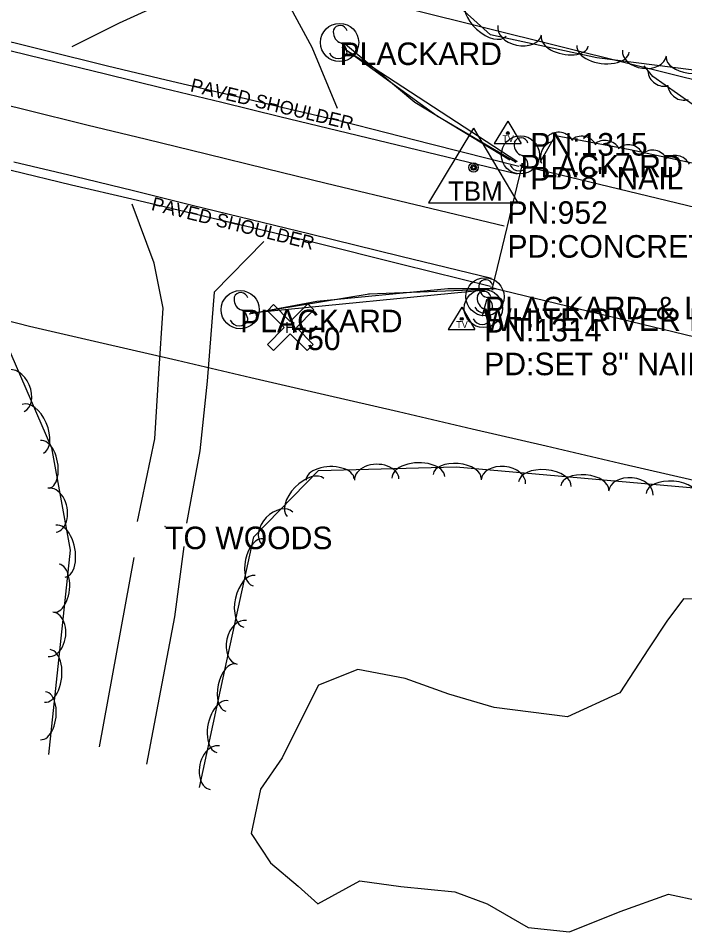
# Model space of a CAD drawing. Extents: x 1441650 to 1491889, y 345904 to 358319.
# Drawn here: x 1479826.4 to 1479974.3, y 346340.8 to 346543.3 of the extents above; entities that cross this region are included whole.
import ezdxf

# ---------------------------------------------------------------- set-up
doc = ezdxf.new("R2010")
doc.units = 0
for name, color, linetype in [('S_BRIDGE', 7, 'Continuous'), ('S_EDGE_PAVEMENT', 7, 'Continuous'), ('S_GRAVEL_ROAD', 7, 'Continuous'), ('S_GUARDRAIL', 7, 'Continuous'), ('S_MSC_PT_SYM', 7, 'Continuous'), ('S_PARKING', 7, 'Continuous'), ('S_PAVEMENT_CROWN', 7, 'Continuous'), ('S_PHOTO_CTL', 7, 'Continuous'), ('S_PHOTO_CTL_ANNOT', 7, 'Continuous'), ('S_PRIMARY_CTL', 7, 'Continuous'), ('S_PRIMARY_CTL_ANNOT', 7, 'Continuous'), ('S_RDW_PT_SYM', 7, 'Continuous'), ('S_SECONDARY_CTL', 7, 'Continuous'), ('S_SECONDARY_CTL_ANNOT', 7, 'Continuous'), ('S_SHOULDER', 7, 'Continuous'), ('S_SHOULDER_ANNOT', 7, 'Continuous'), ('S_SIGN', 7, 'Continuous'), ('S_SIGN_ANNOT', 7, 'Continuous'), ('S_STR_PT_SYM', 7, 'Continuous'), ('S_STREAM', 7, 'Continuous'), ('S_SURVEY_TEXT_ANNOT', 7, 'Continuous'), ('S_TREE', 7, 'Continuous')]:
    doc.layers.add(name, color=color, linetype=linetype)

msp = doc.modelspace()

# ---------------------------------------------------------------- linework, layer by layer
at = {"layer": 'S_BRIDGE'}
for p, q in [((1479931.6, 346483.49), (1479938.19, 346510.67)), ((1479938.19, 346510.67), (1480400.68, 346398.62)), ((1480394.13, 346371.45), (1479931.6, 346483.49))]:
    msp.add_line(p, q, dxfattribs=at)
at = {"layer": 'S_EDGE_PAVEMENT'}
for points in [[(1479817.79, 346537.77), (1479831.77, 346534.36), (1479845.75, 346530.96), (1479858.64, 346527.82), (1479871.54, 346524.68), (1479884.43, 346521.55), (1479897.33, 346518.41), (1479917.21, 346513.63), (1479937.09, 346508.85)], [(1479825.37, 346511.51), (1479838.85, 346508.3), (1479851.93, 346505.1), (1479865.01, 346501.9), (1479878.09, 346498.71), (1479891.18, 346495.51), (1479911.3, 346490.59), (1479931.42, 346485.67)]]:
    msp.add_lwpolyline(points, dxfattribs=at)
at = {"layer": 'S_GRAVEL_ROAD'}
for points in [[(1479880.13, 346594.5), (1479876.35, 346572.04), (1479872.2, 346558.36), (1479860.05, 346547.3), (1479848.79, 346542.26), (1479838.29, 346536.99)], [(1479897.22, 346523.29), (1479891.64, 346536.8), (1479886.88, 346545.57), (1479886.76, 346560.11), (1479888.45, 346573.65), (1479892.35, 346594.28)], [(1479852.87, 346431.7), (1479856.68, 346450.06), (1479857.61, 346464.56), (1479858.55, 346479.05), (1479856.51, 346489.04), (1479851.66, 346502.07)], [(1479880.86, 346493.84), (1479869.85, 346482.61), (1479868.29, 346462.81), (1479866.67, 346447.38), (1479863.73, 346431.38)]]:
    msp.add_lwpolyline(points, dxfattribs=at)
at = {"layer": 'S_GUARDRAIL'}
for p, q in [((1479898.36, 346536.83), (1479937.05, 346511.6)), ((1479919.37, 346521.62), (1479898.37, 346536.84)), ((1479936.77, 346511.41), (1479919.37, 346521.62)), ((1479877.98, 346478.01), (1479930.75, 346483.16)), ((1479904.28, 346482.23), (1479930.58, 346483.21)), ((1479878.12, 346477.94), (1479904.28, 346482.23))]:
    msp.add_line(p, q, dxfattribs=at)
for points in [[(1479898.97, 346537.56), (1479914.38, 346524.73), (1479935.47, 346511.89)], [(1479932.46, 346483.35), (1479921.75, 346483.34), (1479892.65, 346480.5), (1479877.6, 346477.72)]]:
    msp.add_lwpolyline(points, dxfattribs=at)
at = {"layer": 'S_MSC_PT_SYM'}
for points in [[(1479930.35, 346480.89), (1479930.35, 346480.94), (1479930.35, 346480.89), (1479930.3, 346480.89), (1479930.35, 346480.89), (1479930.35, 346480.84), (1479930.35, 346480.89), (1479930.4, 346480.89)], [(1479929.42, 346477.44), (1479929.42, 346477.49), (1479929.42, 346477.44), (1479929.37, 346477.44), (1479929.42, 346477.44), (1479929.42, 346477.39), (1479929.42, 346477.44), (1479929.47, 346477.44)], [(1479858.97, 346430.59), (1479858.97, 346430.64), (1479858.97, 346430.59), (1479858.92, 346430.59), (1479858.97, 346430.59), (1479858.97, 346430.54), (1479858.97, 346430.59), (1479859.02, 346430.59)]]:
    msp.add_lwpolyline(points, dxfattribs=at)
at = {"layer": 'S_PARKING'}
for points in [[(1479863.12, 346426.17), (1479861.05, 346410.57), (1479854.83, 346377.91)], [(1479844.39, 346381.77), (1479852.07, 346423.72)]]:
    msp.add_lwpolyline(points, dxfattribs=at)
at = {"layer": 'S_PAVEMENT_CROWN'}
msp.add_lwpolyline([(1479814.33, 346526.41), (1479827.95, 346523.06), (1479841.57, 346519.71), (1479854.85, 346516.47), (1479868.14, 346513.23), (1479881.42, 346509.99), (1479894.7, 346506.75), (1479914.47, 346502.01), (1479934.24, 346497.27)], dxfattribs=at)
at = {"layer": 'S_PHOTO_CTL'}
for p, q in [((1479881.66, 346478.46), (1479883.02, 346479.82)), ((1479883.02, 346479.82), (1479886.76, 346476.08)), ((1479886.76, 346476.08), (1479890.66, 346479.98)), ((1479890.66, 346479.98), (1479892.01, 346478.63)), ((1479885.4, 346474.73), (1479881.66, 346478.46)), ((1479892.01, 346478.63), (1479888.11, 346474.73)), ((1479881.66, 346471), (1479885.4, 346474.73)), ((1479888.11, 346474.73), (1479891.85, 346471)), ((1479886.76, 346473.37), (1479883.02, 346469.64)), ((1479890.49, 346469.64), (1479886.76, 346473.37)), ((1479883.02, 346469.64), (1479881.66, 346471)), ((1479891.85, 346471), (1479890.49, 346469.64))]:
    msp.add_line(p, q, dxfattribs=at)
at = {"layer": 'S_PRIMARY_CTL'}
for p, q in [((1479927.44, 346518.93), (1479917.41, 346502.42)), ((1479927.44, 346518.93), (1479937.27, 346502.42)), ((1479917.41, 346502.42), (1479937.27, 346502.42))]:
    msp.add_line(p, q, dxfattribs=at)
for radius in [1.04, 0.609, 0.344]:
    msp.add_circle((1479927.44, 346510.23), radius, dxfattribs=at)
at = {"layer": 'S_RDW_PT_SYM'}
for points in [[(1479898.36, 346536.83), (1479898.36, 346536.88), (1479898.36, 346536.83), (1479898.31, 346536.83), (1479898.36, 346536.83), (1479898.36, 346536.78), (1479898.36, 346536.83), (1479898.41, 346536.83)], [(1479898.37, 346536.84), (1479898.37, 346536.89), (1479898.37, 346536.84), (1479898.32, 346536.84), (1479898.37, 346536.84), (1479898.37, 346536.79), (1479898.37, 346536.84), (1479898.42, 346536.84)], [(1479919.37, 346521.62), (1479919.37, 346521.67), (1479919.37, 346521.62), (1479919.32, 346521.62), (1479919.37, 346521.62), (1479919.37, 346521.57), (1479919.37, 346521.62), (1479919.42, 346521.62)], [(1479936.77, 346511.41), (1479936.77, 346511.46), (1479936.77, 346511.41), (1479936.72, 346511.41), (1479936.77, 346511.41), (1479936.77, 346511.36), (1479936.77, 346511.41), (1479936.82, 346511.41)], [(1479937.05, 346511.6), (1479937.05, 346511.65), (1479937.05, 346511.6), (1479937, 346511.6), (1479937.05, 346511.6), (1479937.05, 346511.55), (1479937.05, 346511.6), (1479937.1, 346511.6)], [(1479930.58, 346483.21), (1479930.58, 346483.26), (1479930.58, 346483.21), (1479930.53, 346483.21), (1479930.58, 346483.21), (1479930.58, 346483.16), (1479930.58, 346483.21), (1479930.63, 346483.21)], [(1479930.75, 346483.16), (1479930.75, 346483.21), (1479930.75, 346483.16), (1479930.7, 346483.16), (1479930.75, 346483.16), (1479930.75, 346483.11), (1479930.75, 346483.16), (1479930.8, 346483.16)], [(1479904.28, 346482.23), (1479904.28, 346482.28), (1479904.28, 346482.23), (1479904.23, 346482.23), (1479904.28, 346482.23), (1479904.28, 346482.18), (1479904.28, 346482.23), (1479904.33, 346482.23)], [(1479877.98, 346478.01), (1479877.98, 346478.06), (1479877.98, 346478.01), (1479877.93, 346478.01), (1479877.98, 346478.01), (1479877.98, 346477.96), (1479877.98, 346478.01), (1479878.03, 346478.01)], [(1479878.12, 346477.94), (1479878.12, 346477.99), (1479878.12, 346477.94), (1479878.07, 346477.94), (1479878.12, 346477.94), (1479878.12, 346477.89), (1479878.12, 346477.94), (1479878.17, 346477.94)]]:
    msp.add_lwpolyline(points, dxfattribs=at)
at = {"layer": 'S_SECONDARY_CTL'}
for p, q in [((1479935.03, 346520.47), (1479932.02, 346515.51)), ((1479935.03, 346520.47), (1479937.98, 346515.51)), ((1479932.02, 346515.51), (1479937.98, 346515.51)), ((1479924.79, 346479.27), (1479921.78, 346474.31)), ((1479924.79, 346479.27), (1479927.73, 346474.31)), ((1479921.78, 346474.31), (1479927.73, 346474.31))]:
    msp.add_line(p, q, dxfattribs=at)
for centre, radius in [((1479935.03, 346517.86), 0.311), ((1479935.03, 346517.86), 0.183), ((1479935.03, 346517.86), 0.103), ((1479924.79, 346476.66), 0.311), ((1479924.79, 346476.66), 0.183), ((1479924.79, 346476.66), 0.103)]:
    msp.add_circle(centre, radius, dxfattribs=at)
at = {"layer": 'S_SHOULDER'}
for points in [[(1479818.18, 346539.69), (1479832.18, 346536.21), (1479846.17, 346532.74), (1479859.18, 346529.68), (1479872.19, 346526.62), (1479885.2, 346523.55), (1479898.21, 346520.49), (1479917.85, 346515.5), (1479937.48, 346510.5)], [(1479824.78, 346509.6), (1479838.2, 346506.4), (1479851.58, 346503.24), (1479864.96, 346500.08), (1479878.34, 346496.93), (1479891.72, 346493.77), (1479911.45, 346488.82), (1479931.18, 346483.88)]]:
    msp.add_lwpolyline(points, dxfattribs=at)
at = {"layer": 'S_SIGN'}
msp.add_line((1479929.42, 346477.44), (1479930.35, 346480.89), dxfattribs=at)
for centre in [(1479897.69, 346537.94), (1479937.82, 346513.02), (1479929.97, 346481.55), (1479875.64, 346478.69), (1479929.6, 346478.97)]:
    msp.add_circle(centre, 4.24, dxfattribs=at)
for centre, radius, start, end in [((1479897.81, 346540.09), 1.62, 16.5258, 156.8957), ((1479898.85, 346540.19), 2.55, 167.1196, 241.9813), ((1479896.98, 346535.65), 2.38, 358.6529, 73.7063), ((1479897.42, 346536.54), 2.17, 204.641, 335.359), ((1479938.99, 346515.28), 2.55, 167.1196, 241.9813), ((1479937.95, 346515.18), 1.62, 16.5258, 156.8957), ((1479937.12, 346510.74), 2.38, 358.6529, 73.7063), ((1479937.56, 346511.62), 2.17, 204.641, 335.359), ((1479930.1, 346483.71), 1.62, 16.5258, 156.8957), ((1479929.73, 346481.13), 1.62, 16.5258, 156.8957), ((1479931.14, 346483.81), 2.55, 167.1196, 241.9813), ((1479876.81, 346480.95), 2.55, 167.1196, 241.9813), ((1479875.77, 346480.85), 1.62, 16.5258, 156.8957), ((1479930.77, 346481.23), 2.55, 167.1196, 241.9813), ((1479929.27, 346479.27), 2.38, 358.6529, 73.7063), ((1479874.94, 346476.41), 2.38, 358.6529, 73.7063), ((1479929.71, 346480.16), 2.17, 204.641, 335.359), ((1479928.9, 346476.69), 2.38, 358.6529, 73.7063), ((1479929.34, 346477.58), 2.17, 204.641, 335.359), ((1479875.38, 346477.3), 2.17, 204.641, 335.359)]:
    msp.add_arc(centre, radius, start, end, dxfattribs=at)
at = {"layer": 'S_STR_PT_SYM'}
for points in [[(1479938.19, 346510.67), (1479938.19, 346511.17), (1479938.19, 346510.67), (1479937.69, 346510.67), (1479938.19, 346510.67), (1479938.19, 346510.17), (1479938.19, 346510.67), (1479938.69, 346510.67)], [(1479931.6, 346483.49), (1479931.6, 346483.99), (1479931.6, 346483.49), (1479931.1, 346483.49), (1479931.6, 346483.49), (1479931.6, 346482.99), (1479931.6, 346483.49), (1479932.1, 346483.49)]]:
    msp.add_lwpolyline(points, dxfattribs=at)
at = {"layer": 'S_STREAM'}
msp.add_lwpolyline([(1479980.92, 346414.5), (1479974, 346414.6), (1479970.35, 346409.65), (1479966.23, 346403.48), (1479959.91, 346393.75), (1479948.25, 346388.38), (1479931.98, 346390.5), (1479921.93, 346393.42), (1479912.24, 346396.92), (1479901.76, 346398.92), (1479893, 346395.42), (1479889.28, 346388.12), (1479884.95, 346379.32), (1479880.15, 346372.35), (1479878.05, 346362.57), (1479882.38, 346356.03), (1479888.5, 346350.88), (1479892.9, 346346.94), (1479902.21, 346352.02), (1479911.3, 346350.79), (1479923.28, 346349.6), (1479930.41, 346346.98), (1479939.52, 346341.7), (1479948.71, 346340.76), (1479959.94, 346345.25), (1479970.7, 346349.11), (1479977.6, 346347.63)], dxfattribs=at)
at = {"layer": 'S_TREE'}
for points in [[(1480082.42, 346637.44), (1480090.35, 346613.04), (1480096.89, 346597.71), (1480110.06, 346587.94), (1480120.68, 346577.17), (1480121.38, 346550.92), (1480118.57, 346523.63), (1480105.55, 346516.12), (1480048.96, 346516.82), (1480028.97, 346516.87), (1480014.2, 346530.76), (1479984.42, 346530.75), (1479954.76, 346534.54), (1479931.15, 346539.61), (1479912.85, 346556.18), (1479899.17, 346578.03), (1479899.87, 346594.72), (1479913.96, 346655.07)], [(1479815.27, 346569.71), (1479831.63, 346565.65), (1479848, 346561.59), (1479864.37, 346557.53), (1479880.74, 346553.46), (1479897.1, 346549.4), (1479913.47, 346545.34), (1479929.84, 346541.28), (1479946.21, 346537.22), (1479962.57, 346533.16), (1479978.94, 346529.1), (1479995.31, 346525.04), (1480011.68, 346520.98), (1480028.04, 346516.91), (1480044.41, 346512.85), (1480060.78, 346508.79), (1480077.15, 346504.73)], [(1479815.27, 346569.71), (1479831.63, 346565.65), (1479848, 346561.59), (1479864.37, 346557.53), (1479880.74, 346553.46), (1479897.1, 346549.4), (1479913.47, 346545.34), (1479929.84, 346541.28), (1479946.21, 346537.22), (1479962.57, 346533.16), (1479978.94, 346529.1), (1479995.31, 346525.04), (1480011.68, 346520.98), (1480028.04, 346516.91), (1480044.41, 346512.85), (1480060.78, 346508.79), (1480077.15, 346504.73)], [(1479942.2, 346511.38), (1479945.6, 346517.33), (1479962.16, 346514.22), (1479993.48, 346507.5), (1480001.8, 346510.78), (1479993.56, 346516.2), (1479978.16, 346522.74), (1479967.21, 346530.41), (1479965.3, 346532.76)], [(1479640.57, 346524.89), (1479751.04, 346497.89), (1479812.53, 346483.46), (1479823.55, 346471.61), (1479833.77, 346448.06), (1479837.89, 346425.4), (1479833.12, 346380.07)], [(1479811.82, 346479.4), (1479828.87, 346475.06), (1479845.25, 346471.26), (1479861.63, 346467.47), (1479878.01, 346463.67), (1479894.38, 346459.87), (1479910.76, 346456.08), (1479927.14, 346452.28), (1479943.52, 346448.49), (1479959.9, 346444.69), (1479976.28, 346440.89), (1479992.65, 346437.1), (1480009.03, 346433.3), (1480025.41, 346429.51), (1480041.79, 346425.71), (1480058.17, 346421.92), (1480074.55, 346418.12)], [(1479811.82, 346479.4), (1479828.87, 346475.06), (1479845.25, 346471.26), (1479861.63, 346467.47), (1479878.01, 346463.67), (1479894.38, 346459.87), (1479910.76, 346456.08), (1479927.14, 346452.28), (1479943.52, 346448.49), (1479959.9, 346444.69), (1479976.28, 346440.89), (1479992.65, 346437.1), (1480009.03, 346433.3), (1480025.41, 346429.51), (1480041.79, 346425.71), (1480058.17, 346421.92), (1480074.55, 346418.12)], [(1479866.63, 346372.78), (1479873.5, 346404.63), (1479878.7, 346428.32), (1479892.99, 346443.06), (1479923.53, 346443.86), (1479979.75, 346438.86), (1480026.54, 346428.98), (1480056.81, 346421.33), (1480104.43, 346407.65)]]:
    msp.add_lwpolyline(points, dxfattribs=at)
for centre, major_axis, ratio, start_param, end_param in [((1479930.28, 346543.26), (4.35, -3.94), 0.550066, 3.141593, 6.283185), ((1479937.67, 346540.65), (4.84, -1.03), 0.686146, 3.140113, 6.281705), ((1479947.67, 346538.23), (5.22, -1.12), 0.541359, 3.140718, 6.282311), ((1479956.17, 346536.5), (5.79, -0.73), 0.552551, 3.13961, 6.281203), ((1479965.34, 346535.59), (4.89, -0.61), 0.688388, 3.138332, 6.279924), ((1479975.48, 346534.03), (5.28, -0.67), 0.543129, 3.139673, 6.281265), ((1479969.59, 346531.85), (1.74, -3.2), 0.960851, 4.305591, 6.078791), ((1479974.01, 346528.75), (1.74, -3.2), 0.960851, 4.305591, 6.078791), ((1479946.38, 346514.45), (-2.35, 2.78), 0.970359, 4.524895, 6.298096), ((1479951.52, 346513.56), (-2.35, 2.78), 0.970359, 4.524895, 6.298096), ((1479945.86, 346512.45), (1.33, -3.39), 0.982807, 2.925119, 4.698319), ((1479956.67, 346512.63), (-2.35, 2.78), 0.970359, 4.524895, 6.298096), ((1479961.94, 346511.63), (-1.55, 3.3), 0.948069, 4.772096, 6.545297), ((1479967.27, 346510.46), (-1.55, 3.3), 0.948069, 4.772096, 6.545297), ((1479972.29, 346509.3), (-1.55, 3.3), 0.948069, 4.772096, 6.545297), ((1479825.7, 346460.67), (-1.97, 4.55), 0.685289, 3.141593, 6.283185), ((1479829.62, 346452.29), (-2.34, 5.38), 0.550062, 3.141593, 6.283185), ((1479832.28, 346444.39), (-0.96, 5.26), 0.540706, 3.141556, 6.283149), ((1479905.92, 346441.02), (-4.95, -0.13), 0.685305, 3.14159, 6.283183), ((1479915.17, 346441.52), (-5.87, -0.15), 0.550075, 3.141591, 6.283184), ((1479923.79, 346441.7), (-5.32, 0.47), 0.540762, 3.141652, 6.283244), ((1479890.13, 346437.06), (-4.09, -4.21), 0.550079, 3.141593, 6.283185), ((1479895.61, 346441.01), (-5.34, -0.14), 0.540695, 3.141591, 6.283184), ((1479934.02, 346440.53), (-4.94, 0.44), 0.685391, 3.141693, 6.283285), ((1479943.27, 346439.97), (-5.84, 0.52), 0.550144, 3.141654, 6.283246), ((1479952.1, 346439.19), (-5.32, 0.47), 0.540762, 3.141652, 6.283244), ((1479962.34, 346438.01), (-4.94, 0.44), 0.685391, 3.141693, 6.283285), ((1479971.58, 346437.45), (-5.84, 0.52), 0.550144, 3.141654, 6.283246), ((1479833.87, 346434.21), (-0.89, 4.88), 0.68532, 3.141531, 6.283124), ((1479883.87, 346430.24), (-3.45, -3.56), 0.68531, 3.141593, 6.283185), ((1479835.78, 346425.15), (-1.05, 5.77), 0.550087, 3.141555, 6.283148), ((1479879.63, 346422.66), (-1.15, -5.22), 0.540693, 3.141593, 6.283185), ((1479834.87, 346416.93), (0.56, 5.32), 0.540727, 3.141567, 6.28316), ((1479877.73, 346414), (-1.26, -5.73), 0.550074, 3.141593, 6.283185), ((1479833.53, 346406.72), (0.52, 4.93), 0.685346, 3.141549, 6.283142), ((1479876, 346404.9), (-1.06, -4.84), 0.685303, 3.141593, 6.283185), ((1479832.82, 346397.48), (0.61, 5.84), 0.550108, 3.141566, 6.283159), ((1479873.57, 346394.9), (-1.13, -5.23), 0.540694, 3.141588, 6.28318), ((1479831.89, 346388.67), (0.56, 5.32), 0.540727, 3.141567, 6.28316), ((1479871.7, 346386.23), (-1.24, -5.74), 0.550074, 3.141587, 6.28318), ((1479870, 346377.12), (-1.04, -4.84), 0.685304, 3.141584, 6.283177)]:
    msp.add_ellipse(centre, major_axis=major_axis, ratio=ratio, start_param=start_param, end_param=end_param, dxfattribs=at)

# ---------------------------------------------------------------- texts
at = {"layer": 'S_PHOTO_CTL'}
msp.add_text('H', height=2.4, rotation=360, dxfattribs=at).set_placement((1479885.58, 346473.53))
at = {"layer": 'S_PHOTO_CTL_ANNOT'}
msp.add_text('750', height=5, dxfattribs=at).set_placement((1479886.76, 346469.73))
at = {"layer": 'S_PRIMARY_CTL'}
msp.add_text('TBM', height=4.287, rotation=360, dxfattribs=at).set_placement((1479921.79, 346502.84))
at = {"layer": 'S_PRIMARY_CTL_ANNOT'}
for s, p in [('PN:952', (1479934.94, 346497.73)), ('PD:CONCRETE ON BRIDGE', (1479934.94, 346490.23))]:
    msp.add_text(s, height=5, dxfattribs=at).set_placement(p)
at = {"layer": 'S_SECONDARY_CTL'}
for p in [(1479933.82, 346515.85), (1479923.58, 346474.65)]:
    msp.add_text('TV', height=1.5, rotation=360, dxfattribs=at).set_placement(p)
at = {"layer": 'S_SECONDARY_CTL_ANNOT'}
for s, p in [('PN:1315', (1479940.03, 346512.86)), ('PD:8" NAIL', (1479940.03, 346505.36)), ('PN:1314', (1479929.79, 346471.66)), ('PD:SET 8" NAIL TRIG ELEV', (1479929.79, 346464.16))]:
    msp.add_text(s, height=5, dxfattribs=at).set_placement(p)
at = {"layer": 'S_SHOULDER_ANNOT'}
for rotation, p in [(346.4313, (1479864.39, 346527.13)), (346.0846, (1479855.74, 346500.82))]:
    msp.add_text('PAVED SHOULDER', height=3.0002, rotation=rotation, dxfattribs=at).set_placement(p)
at = {"layer": 'S_SIGN_ANNOT'}
for s, p in [('PLACKARD', (1479897.69, 346532.94)), ('PLACKARD', (1479937.82, 346508.02)), ('PLACKARD & LOG MILE 7.59', (1479929.97, 346476.55)), ('PLACKARD', (1479875.64, 346473.69)), ('WHITE RIVER RELIEF', (1479929.6, 346473.97))]:
    msp.add_text(s, height=5, dxfattribs=at).set_placement(p)
at = {"layer": 'S_SURVEY_TEXT_ANNOT'}
msp.add_text('TO WOODS', height=5, dxfattribs=at).set_placement((1479858.97, 346425.59))

doc.saveas('drawing.dxf')
